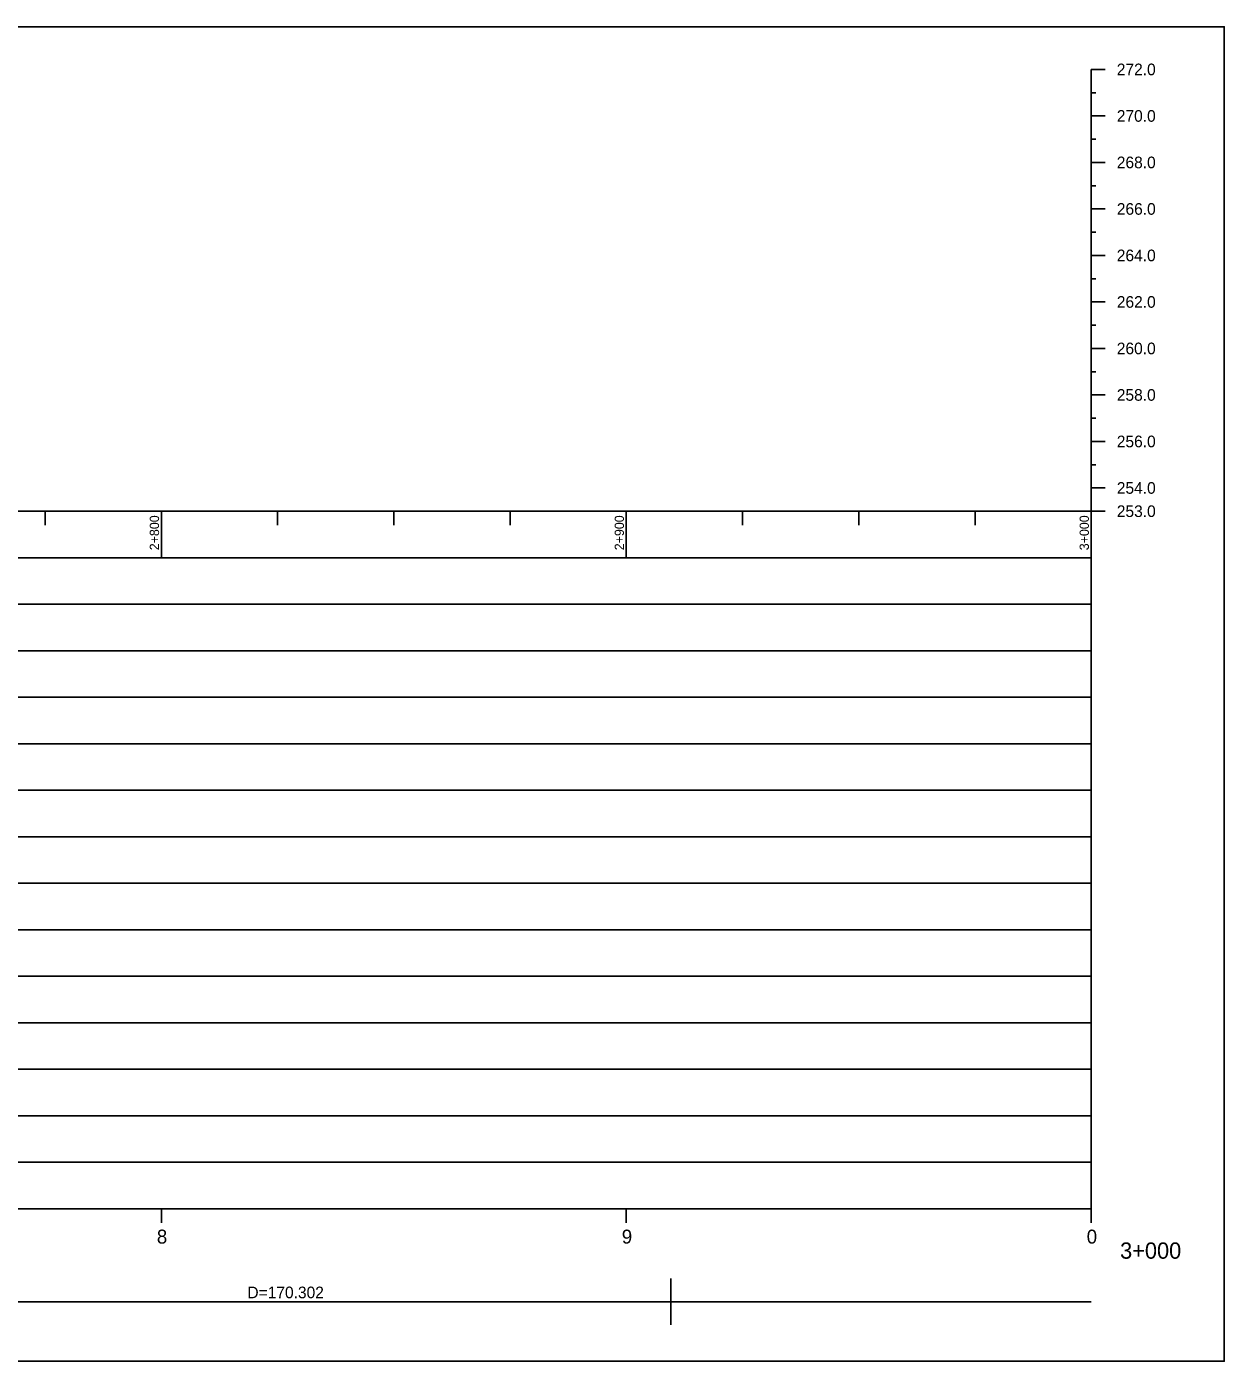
# Model space of a CAD drawing. Extents: x 6445630 to 6518227, y 5499240 to 5511716.
# Drawn here: x 6453302.2 to 6453559.8, y 5505473.3 to 5505760.3 of the extents above; entities that cross this region are included whole.
import ezdxf

# ---------------------------------------------------------------- set-up
doc = ezdxf.new("R2010")
doc.units = 0
for name, color, linetype in [('TOR_PROF-obiekty+opisy', 7, 'Continuous'), ('TOR_PROF-tabelka-geometria T1', 7, 'Continuous'), ('TOR_PROF-tabelka-kilometracja', 7, 'Continuous'), ('TOR_PROF-tabelka-odleglosci T1', 7, 'Continuous'), ('TOR_PROF-tabelka-pochylenia proj T1', 7, 'Continuous'), ('TOR_PROF-tabelka-rodzaj rowu T1', 7, 'Continuous'), ('TOR_PROF-tabelka-rowyT1', 7, 'Continuous'), ('TOR_PROF-tabelka-rurociagi T1', 7, 'Continuous'), ('TOR_PROF-tabelka-rzedne istn T1', 7, 'Continuous'), ('TOR_PROF-tabelka-rzedne proj T1', 7, 'Continuous'), ('TOR_PROF-tabelka-teren istniejacy T1', 7, 'Continuous'), ('TOR_PROF-tabelka-warstwa ochronna T1', 7, 'Continuous'), ('TOR_PROF-uklad odniesienia', 7, 'Continuous'), ('TOR_PROF-warstwa ochronna', 7, 'Continuous'), ('TOR_RAMKI-MASKA WYCIECIA', 7, 'Continuous')]:
    doc.layers.add(name, color=color, linetype=linetype)

msp = doc.modelspace()

# ---------------------------------------------------------------- linework, layer by layer
at = {"layer": 'TOR_PROF-obiekty+opisy'}
msp.add_line((6453531.21, 5505576.15), (6453531.21, 5505566.15), dxfattribs=at)
at = {"layer": 'TOR_PROF-tabelka-geometria T1'}
for points in [[(6453440.82, 5505481.15), (6453440.82, 5505491.15)], [(6452396.47, 5505479.99), (6452461.28, 5505479.99), (6452461.27, 5505486.15), (6452523.83, 5505486.15), (6452523.83, 5505486.15), (6452583.83, 5505483.48), (6452583.83, 5505483.48), (6452667.79, 5505483.48), (6452667.79, 5505483.48), (6452727.79, 5505486.15), (6452727.79, 5505486.15), (6452779.05, 5505486.15), (6452779.05, 5505486.15), (6452879.05, 5505483.48), (6452879.05, 5505483.48), (6453017.46, 5505483.48), (6453017.46, 5505483.48), (6453117.46, 5505486.15), (6453117.46, 5505486.15), (6453180.24, 5505486.15), (6453180.24, 5505488.81), (6453270.52, 5505488.81), (6453270.52, 5505486.15), (6453440.82, 5505486.15)], [(6452331.21, 5505486.15), (6453531.21, 5505486.15)]]:
    msp.add_lwpolyline(points, dxfattribs=at)
at = {"layer": 'TOR_PROF-tabelka-kilometracja'}
for points in [[(6453331.21, 5505503.15), (6453331.21, 5505506.15)], [(6453431.21, 5505503.15), (6453431.21, 5505506.15)], [(6453531.21, 5505503.15), (6453531.21, 5505506.15)], [(6453531.21, 5505503.15), (6453531.21, 5505506.15)]]:
    msp.add_lwpolyline(points, dxfattribs=at)
at = {"layer": 'TOR_PROF-tabelka-odleglosci T1'}
msp.add_lwpolyline([(6452331.21, 5505616.15), (6453531.21, 5505616.15), (6453531.21, 5505626.15), (6452331.21, 5505626.15)], close=True, dxfattribs=at)
at = {"layer": 'TOR_PROF-tabelka-pochylenia proj T1'}
msp.add_lwpolyline([(6452331.21, 5505636.15), (6453531.21, 5505636.15), (6453531.21, 5505646.15), (6452331.21, 5505646.15)], close=True, dxfattribs=at)
at = {"layer": 'TOR_PROF-tabelka-rodzaj rowu T1'}
for points in [[(6452331.21, 5505576.15), (6453531.21, 5505576.15), (6453531.21, 5505586.15), (6452331.21, 5505586.15)], [(6452331.21, 5505556.15), (6453531.21, 5505556.15), (6453531.21, 5505566.15), (6452331.21, 5505566.15)], [(6452331.21, 5505546.15), (6453531.21, 5505546.15), (6453531.21, 5505556.15), (6452331.21, 5505556.15)]]:
    msp.add_lwpolyline(points, close=True, dxfattribs=at)
at = {"layer": 'TOR_PROF-tabelka-rowyT1'}
msp.add_lwpolyline([(6452331.21, 5505576.15), (6453531.21, 5505576.15), (6453531.21, 5505586.15), (6452331.21, 5505586.15)], close=True, dxfattribs=at)
at = {"layer": 'TOR_PROF-tabelka-rurociagi T1'}
for points in [[(6452331.21, 5505556.15), (6453531.21, 5505556.15), (6453531.21, 5505566.15), (6452331.21, 5505566.15)], [(6452331.21, 5505536.15), (6453531.21, 5505536.15), (6453531.21, 5505546.15), (6452331.21, 5505546.15)], [(6452331.21, 5505526.15), (6453531.21, 5505526.15), (6453531.21, 5505536.15), (6452331.21, 5505536.15)]]:
    msp.add_lwpolyline(points, close=True, dxfattribs=at)
at = {"layer": 'TOR_PROF-tabelka-rzedne istn T1'}
msp.add_lwpolyline([(6452331.21, 5505606.15), (6453531.21, 5505606.15), (6453531.21, 5505616.15), (6452331.21, 5505616.15)], close=True, dxfattribs=at)
msp.add_lwpolyline([(6453531.21, 5505606.15), (6453531.21, 5505616.15)], dxfattribs=at)
at = {"layer": 'TOR_PROF-tabelka-rzedne proj T1'}
msp.add_lwpolyline([(6452331.21, 5505626.15), (6453531.21, 5505626.15), (6453531.21, 5505636.15), (6452331.21, 5505636.15)], close=True, dxfattribs=at)
at = {"layer": 'TOR_PROF-tabelka-teren istniejacy T1'}
for points in [[(6452331.21, 5505596.15), (6453531.21, 5505596.15), (6453531.21, 5505606.15), (6452331.21, 5505606.15)], [(6452331.21, 5505576.15), (6453531.21, 5505576.15), (6453531.21, 5505586.15), (6452331.21, 5505586.15)]]:
    msp.add_lwpolyline(points, close=True, dxfattribs=at)
for points in [[(6453531.21, 5505596.15), (6453531.21, 5505606.15)], [(6453531.21, 5505586.15), (6453531.21, 5505596.15)]]:
    msp.add_lwpolyline(points, dxfattribs=at)
at = {"layer": 'TOR_PROF-tabelka-warstwa ochronna T1'}
msp.add_lwpolyline([(6452331.21, 5505516.15), (6453531.21, 5505516.15), (6453531.21, 5505526.15), (6452331.21, 5505526.15)], close=True, dxfattribs=at)
at = {"layer": 'TOR_PROF-uklad odniesienia'}
for p, q in [((6453531.21, 5505656.15), (6453531.21, 5505751.15)), ((6453534.21, 5505751.15), (6453531.21, 5505751.15)), ((6453534.21, 5505751.15), (6453531.21, 5505751.15)), ((6453532.21, 5505746.15), (6453531.21, 5505746.15)), ((6453534.21, 5505741.15), (6453531.21, 5505741.15)), ((6453532.21, 5505736.15), (6453531.21, 5505736.15)), ((6453534.21, 5505731.15), (6453531.21, 5505731.15)), ((6453532.21, 5505726.15), (6453531.21, 5505726.15)), ((6453534.21, 5505721.15), (6453531.21, 5505721.15)), ((6453532.21, 5505716.15), (6453531.21, 5505716.15)), ((6453534.21, 5505711.15), (6453531.21, 5505711.15)), ((6453532.21, 5505706.15), (6453531.21, 5505706.15)), ((6453534.21, 5505701.15), (6453531.21, 5505701.15)), ((6453532.21, 5505696.15), (6453531.21, 5505696.15)), ((6453534.21, 5505691.15), (6453531.21, 5505691.15)), ((6453532.21, 5505686.15), (6453531.21, 5505686.15)), ((6453534.21, 5505681.15), (6453531.21, 5505681.15)), ((6453532.21, 5505676.15), (6453531.21, 5505676.15)), ((6453534.21, 5505671.15), (6453531.21, 5505671.15)), ((6453532.21, 5505666.15), (6453531.21, 5505666.15)), ((6453534.21, 5505661.15), (6453531.21, 5505661.15)), ((6452331.21, 5505656.15), (6453531.21, 5505656.15)), ((6453306.21, 5505653.15), (6453306.21, 5505656.15)), ((6453331.21, 5505646.15), (6453331.21, 5505656.15)), ((6453356.21, 5505653.15), (6453356.21, 5505656.15)), ((6453381.21, 5505653.15), (6453381.21, 5505656.15)), ((6453406.21, 5505653.15), (6453406.21, 5505656.15)), ((6453431.21, 5505646.15), (6453431.21, 5505656.15)), ((6453456.21, 5505653.15), (6453456.21, 5505656.15)), ((6453481.21, 5505653.15), (6453481.21, 5505656.15)), ((6453506.21, 5505653.15), (6453506.21, 5505656.15)), ((6453534.21, 5505656.15), (6453531.21, 5505656.15)), ((6453531.21, 5505646.15), (6453531.21, 5505656.15))]:
    msp.add_line(p, q, dxfattribs=at)
at = {"layer": 'TOR_PROF-warstwa ochronna'}
msp.add_lwpolyline([(6452331.21, 5505506.15), (6453531.21, 5505506.15), (6453531.21, 5505516.15), (6452331.21, 5505516.15)], close=True, dxfattribs=at)
at = {"layer": 'TOR_RAMKI-MASKA WYCIECIA'}
msp.add_lwpolyline([(6452249.83, 5505473.34), (6453559.83, 5505473.34), (6453559.83, 5505760.34), (6452249.83, 5505760.34)], close=True, dxfattribs=at)

# ---------------------------------------------------------------- texts
at = {"layer": 'TOR_PROF-tabelka-geometria T1'}
msp.add_text('D=170.302', height=2.5, dxfattribs=at).set_placement((6453349.71, 5505486.9))
at = {"layer": 'TOR_PROF-tabelka-kilometracja'}
for s, p in [('8', (6453330.24, 5505498.65)), ('9', (6453430.24, 5505498.65)), ('0', (6453530.24, 5505498.65))]:
    msp.add_text(s, height=3, dxfattribs=at).set_placement(p)
msp.add_text('3+000', height=3.5, rotation=360, dxfattribs=at).set_placement((6453537.42, 5505495.4))
at = {"layer": 'TOR_PROF-uklad odniesienia'}
for s, p in [('272.0', (6453536.71, 5505749.9)), ('272.0', (6453536.71, 5505749.9)), ('270.0', (6453536.71, 5505739.9)), ('268.0', (6453536.71, 5505729.9)), ('266.0', (6453536.71, 5505719.9)), ('264.0', (6453536.71, 5505709.9)), ('262.0', (6453536.71, 5505699.9)), ('260.0', (6453536.71, 5505689.9)), ('258.0', (6453536.71, 5505679.9)), ('256.0', (6453536.71, 5505669.9)), ('254.0', (6453536.71, 5505659.9)), ('253.0', (6453536.71, 5505654.9))]:
    msp.add_text(s, height=2.5, dxfattribs=at).set_placement(p)
for s, p in [('2+800', (6453330.71, 5505647.75)), ('2+900', (6453430.71, 5505647.75)), ('3+000', (6453530.71, 5505647.75))]:
    msp.add_text(s, height=2, rotation=90, dxfattribs=at).set_placement(p)

doc.saveas('drawing.dxf')
